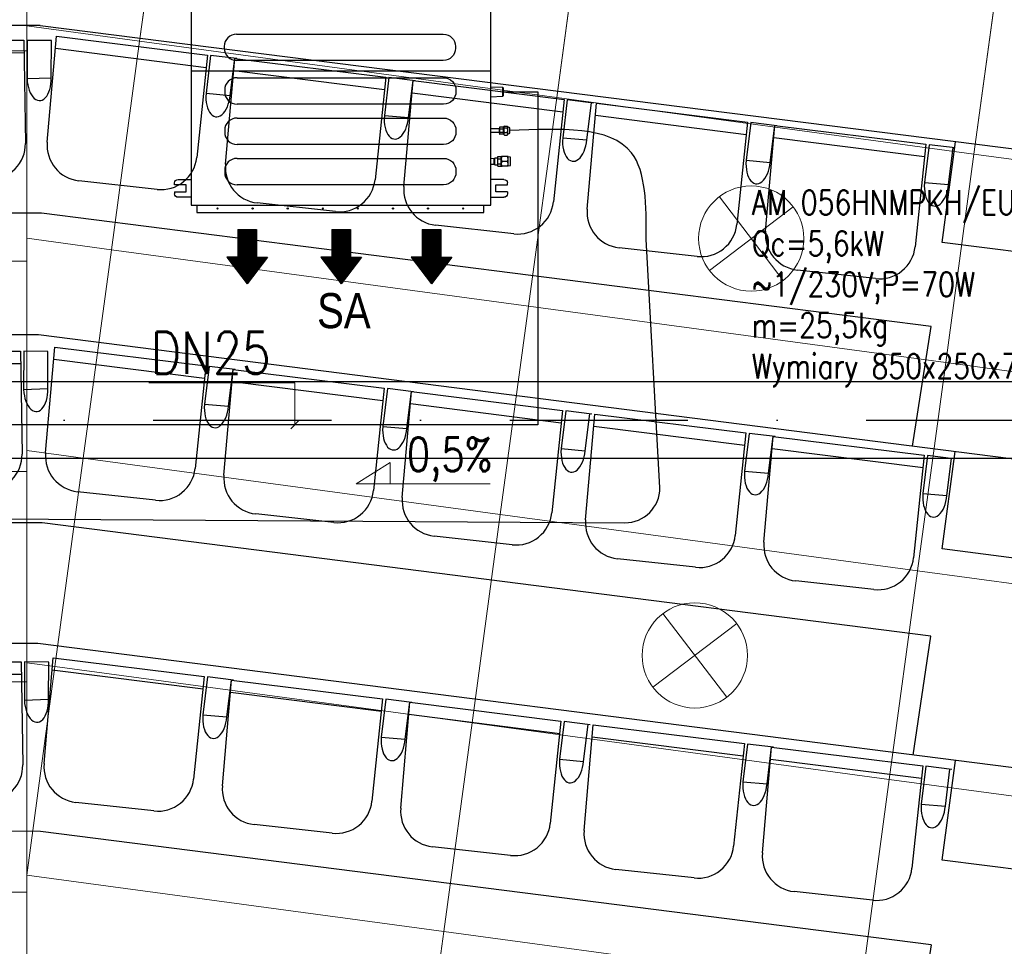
# Model space of a CAD drawing. Header units: millimetres. Extents: x -32221 to 212500, y 31663 to 93766.
# Tile 264 of 340: x 86252 to 89059, y 43241 to 45884. Entities that reach past the tile are written whole.
import ezdxf
from ezdxf.enums import TextEntityAlignment as Align

# ---------------------------------------------------------------- set-up
doc = ezdxf.new("R2010")
doc.units = ezdxf.units.MM
doc.linetypes.add('DASHDOTX2', pattern=[50.8, 25.4, -12.7, 0, -12.7])
for name, color, linetype in [('DVM_INDOOR', 104, 'Continuous'), ('DVM_PIPE', 3, 'Continuous'), ('osie', 250, 'Continuous'), ('Sciany', 250, 'Continuous'), ('skropliny', 5, 'Continuous'), ('Wyposazenie', 250, 'Continuous')]:
    doc.layers.add(name, color=color, linetype=linetype)
for name, color, linetype, lineweight in [('kasetony', 42, 'Continuous', 5), ('lampy', 30, 'Continuous', 9), ('opis', 250, 'Continuous', 15)]:
    doc.layers.add(name, color=color, linetype=linetype, lineweight=lineweight)
doc.styles.get("Standard").update_dxf_attribs({"font": 'ARIALN.TTF'})

# ---------------------------------------------------------------- blocks, each defined once
blk = doc.blocks.new('Direction')
at = {"layer": 'DVM_INDOOR', "color": 1}
for p, q in [((-35, 693.8), (35, 693.8)), ((-35, 693.8), (-35, 588.8)), ((35, 693.8), (35, 588.8)), ((-35, 588.8), (-77, 588.8)), ((-77, 588.8), (0, 487.3)), ((77, 588.8), (0, 487.3)), ((35, 588.8), (77, 588.8))]:
    blk.add_line(p, q, dxfattribs=at)
blk = doc.blocks.new('ID_D_G_D_1_T')
at = {"layer": 'DVM_INDOOR'}
h = blk.add_hatch(dxfattribs=at)
h.set_pattern_fill('ANSI31', color=1, scale=0.75)
h.set_pattern_definition([(45, (-97.4602, 125.541), (-1.683798, 1.683798), [])])
h.paths.add_polyline_path([(-265.5, 522.6), (-207.8, 598.7), (-239.3, 598.7), (-239.3, 677.4), (-291.8, 677.4), (-291.8, 598.7), (-323.3, 598.7)])
h = blk.add_hatch(dxfattribs=at)
h.set_pattern_fill('ANSI31', color=1, scale=0.75)
h.set_pattern_definition([(45, (2.5398, 125.541), (-1.683798, 1.683798), [])])
h.paths.add_polyline_path([(2.5, 522.6), (60.3, 598.7), (28.8, 598.7), (28.8, 677.4), (-23.7, 677.4), (-23.7, 598.7), (-55.2, 598.7)])
h = blk.add_hatch(dxfattribs=at)
h.set_pattern_fill('ANSI31', color=1, scale=0.75)
h.set_pattern_definition([(45, (102.5398, 125.541), (-1.683798, 1.683798), [])])
h.paths.add_polyline_path([(260.1, 522.6), (317.8, 598.7), (286.3, 598.7), (286.3, 677.4), (233.8, 677.4), (233.8, 598.7), (202.3, 598.7)])
h = blk.add_hatch(dxfattribs=at)
h.set_pattern_fill('ANSI31', color=1, scale=0.75)
h.set_pattern_definition([(45, (-97.4602, -971.7816), (-1.683798, 1.683798), [])])
h.paths.add_polyline_path([(-265.5, -574.8), (-207.8, -498.6), (-239.3, -498.6), (-239.3, -419.9), (-291.8, -419.9), (-291.8, -498.6), (-323.3, -498.6)])
h = blk.add_hatch(dxfattribs=at)
h.set_pattern_fill('ANSI31', color=1, scale=0.75)
h.set_pattern_definition([(45, (2.5398, -971.7816), (-1.683798, 1.683798), [])])
h.paths.add_polyline_path([(2.5, -574.8), (60.3, -498.6), (28.8, -498.6), (28.8, -419.9), (-23.7, -419.9), (-23.7, -498.6), (-55.2, -498.6)])
h = blk.add_hatch(dxfattribs=at)
h.set_pattern_fill('ANSI31', color=1, scale=0.75)
h.set_pattern_definition([(45, (102.5398, -971.7816), (-1.683798, 1.683798), [])])
h.paths.add_polyline_path([(260.1, -574.8), (317.8, -498.6), (286.3, -498.6), (286.3, -419.9), (233.8, -419.9), (233.8, -498.6), (202.3, -498.6)])
at = {"layer": 'DVM_INDOOR', "color": 0}
for p, q in [((409, 371), (-408.6, 371)), ((-408.6, 371), (-408.6, 349.2)), ((409, 349.2), (409, 371)), ((-424.9, 349.2), (-424.9, -350.8)), ((429, 349.2), (-424.9, 349.2)), ((429, 275.6), (429, 349.2)), ((-472.2, 311.1), (-472.2, 316.6)), ((-439.2, 311.1), (-472.2, 311.1)), ((-462.2, 326.6), (-424.9, 326.6)), ((-439.2, 291.1), (-439.2, 311.1)), ((466.4, 326.6), (429, 326.6)), ((443.3, 291.1), (443.3, 311.1)), ((443.3, 311.1), (476.4, 311.1)), ((476.4, 311.1), (476.4, 316.6)), ((-472.2, 291.1), (-472.2, 285.6)), ((-472.2, 291.1), (-439.2, 291.1)), ((-295.6, 296.3), (293.4, 296.3)), ((473.4, 291.1), (443.3, 291.1)), ((476.4, 291.1), (473.4, 291.1)), ((476.4, 291.1), (476.4, 285.6)), ((-424.9, 275.6), (-462.2, 275.6)), ((-330.7, 261.2), (-330.7, 256.2)), ((328.5, 261.2), (328.5, 256.2)), ((429, -350.8), (429, 275.6)), ((429, 275.6), (466.4, 275.6)), ((293.4, 221.1), (-295.6, 221.1)), ((-295.6, 137.3), (293.4, 137.3)), ((-330.7, 102.2), (-330.7, 97.2)), ((328.5, 102.2), (328.5, 97.2)), ((293.4, 62.1), (-295.6, 62.1)), ((429, 31.3), (-424.9, 31.3)), ((-294.4, 12.9), (294.6, 12.9)), ((-329.5, -22.2), (-329.5, -27.2)), ((329.8, -22.2), (329.8, -27.2)), ((462.8, -14.8), (429, -13.6)), ((462.8, -14.8), (462.8, -27.3)), ((462.8, -27.3), (462.8, -39.9)), ((463.8, -15.8), (463.8, -38.9)), ((429, -41.1), (462.8, -39.9)), ((294.6, -62.3), (-294.4, -62.3)), ((-294.4, -102.1), (294.6, -102.1)), ((-329.5, -137.2), (-329.5, -142.2)), ((329.8, -137.2), (329.8, -142.2)), ((453.4, -133.2), (429, -133)), ((453.4, -130.3), (453.4, -130.8)), ((453.4, -137.4), (453.4, -130.8)), ((453.4, -137.4), (453.4, -130.8)), ((453.4, -142.7), (453.4, -133.2)), ((453.4, -142.7), (453.4, -133.2)), ((453.4, -142.7), (453.4, -133.2)), ((453.4, -137.4), (453.4, -138.4)), ((453.4, -145), (453.4, -138.4)), ((465.4, -128.1), (454.7, -128.1)), ((454.7, -133), (465.4, -133)), ((466.8, -126), (465.4, -127.4)), ((465.4, -128.2), (465.4, -127.4)), ((465.4, -148.4), (465.4, -128.2)), ((467.6, -125.3), (475.7, -125.3)), ((467.6, -130.2), (475.7, -130.2)), ((477.9, -127.4), (476.5, -126)), ((483.4, -130.4), (477.9, -127.4)), ((477.9, -128.2), (477.9, -127.4)), ((477.9, -148.4), (477.9, -128.2)), ((483.4, -145.4), (483.4, -130.4)), ((429, -142.7), (453.4, -142.7)), ((429, -142.7), (453.4, -142.7)), ((453.4, -145), (453.4, -145.5)), ((465.4, -142.8), (454.7, -142.8)), ((465.4, -147.7), (454.7, -147.7)), ((465.4, -148.4), (466.8, -149.8)), ((467.6, -142.8), (475.7, -142.8)), ((467.6, -150.5), (475.7, -150.5)), ((476.5, -149.8), (477.9, -148.4)), ((477.9, -148.4), (483.4, -145.4)), ((294.6, -177.3), (-294.4, -177.3)), ((-294.4, -217.1), (294.6, -217.1)), ((438.3, -218), (429, -217.9)), ((440.3, -216.4), (438.3, -218)), ((438.3, -225.9), (438.3, -218)), ((438.3, -233.9), (438.3, -218)), ((448.6, -216.4), (440.3, -216.4)), ((440.3, -235.4), (440.3, -216.4)), ((448.6, -218.9), (448.6, -212)), ((448.6, -212), (458.6, -212)), ((458.6, -218.9), (448.6, -218.9)), ((448.6, -232.8), (448.6, -218.9)), ((458.6, -212), (458.6, -218.9)), ((458.9, -216.3), (458.6, -216.3)), ((458.6, -218.9), (458.6, -232.8)), ((459.4, -212.2), (458.9, -212.7)), ((458.9, -238.7), (458.9, -212.7)), ((476.3, -212.2), (461.5, -212.2)), ((476.3, -212.2), (461.5, -212.2)), ((478.9, -212.7), (478.4, -212.2)), ((484.9, -213.7), (478.9, -212.7)), ((478.9, -238.7), (478.9, -212.7)), ((484.9, -237.7), (484.9, -213.7)), ((-329.5, -252.2), (-329.5, -257.2)), ((329.8, -252.2), (329.8, -257.2)), ((429, -233.9), (438.3, -233.9)), ((429, -233.9), (438.3, -233.9)), ((438.3, -233.9), (438.3, -225.9)), ((438.3, -233.9), (440.3, -235.4)), ((440.3, -235.4), (448.6, -235.4)), ((448.6, -232.8), (458.6, -232.8)), ((448.6, -239.7), (448.6, -232.8)), ((448.6, -239.7), (458.6, -239.7)), ((458.6, -232.8), (458.6, -239.7)), ((458.6, -235.3), (458.9, -235.3)), ((458.9, -238.7), (459.4, -239.2)), ((476.3, -225.7), (461.5, -225.7)), ((476.3, -239.2), (461.5, -239.2)), ((478.4, -239.2), (478.9, -238.7)), ((478.9, -238.7), (484.9, -237.7)), ((-462.2, -277.2), (-424.9, -277.2)), ((466.4, -277.2), (429, -277.2)), ((-472.2, -292.7), (-472.2, -287.2)), ((-439.2, -292.7), (-472.2, -292.7)), ((-439.2, -312.7), (-439.2, -292.7)), ((294.6, -292.3), (-294.4, -292.3)), ((443.3, -312.7), (443.3, -292.7)), ((443.3, -292.7), (476.4, -292.7)), ((476.4, -292.7), (476.4, -287.2)), ((-472.2, -312.7), (-472.2, -318.2)), ((-472.2, -312.7), (-439.2, -312.7)), ((-424.9, -328.2), (-462.2, -328.2)), ((429, -328.2), (466.4, -328.2)), ((473.4, -312.7), (443.3, -312.7)), ((476.4, -312.7), (473.4, -312.7)), ((476.4, -312.7), (476.4, -318.2)), ((-424.9, -350.8), (429, -350.8)), ((-408.6, -350.8), (-408.6, -371)), ((409, -371), (409, -351.3)), ((-408.6, -371), (-408.1, -371)), ((-408.1, -371), (409, -371))]:
    blk.add_line(p, q, dxfattribs=at)
for centre in [(-349.9, 358.4), (-249.9, 358.4), (-149.9, 358.4), (-49.9, 358.4), (50.1, 358.4), (150.1, 358.4), (250.1, 358.4), (350.1, 358.4), (-349.9, -360), (-249.9, -360), (-149.9, -360), (-49.9, -360), (50.1, -360), (150.1, -360), (250.1, -360), (350.1, -360)]:
    blk.add_circle(centre, 1.6, dxfattribs=at)
at = {"layer": 'DVM_INDOOR', "color": 0, "extrusion": (0, 0, -1)}
for centre, radius, start, end in [((462.2, 316.6), 10, 0, 90), ((-466.4, 316.6), 10, 90, 180), ((462.2, 285.6), 10, 270, 0), ((-293.4, 261.2), 35.1, 90, 180), ((-466.4, 285.6), 10, 180, 270), ((-293.4, 256.2), 35.1, 180, 270), ((-293.4, 102.2), 35.1, 90, 180), ((-293.4, 97.2), 35.1, 180, 270), ((-294.6, -22.2), 35.1, 90, 180), ((-294.6, -27.2), 35.1, 180, 270), ((-294.6, -137.2), 35.1, 90, 180), ((-294.6, -142.2), 35.1, 180, 270), ((-294.6, -252.2), 35.1, 90, 180), ((462.2, -287.2), 10, 0, 90), ((-294.6, -257.2), 35.1, 180, 270), ((-466.4, -287.2), 10, 90, 180), ((462.2, -318.2), 10, 270, 0), ((-466.4, -318.2), 10, 180, 270), ((-409.5, -351.3), 0.5, 360, 90)]:
    blk.add_arc(centre, radius, start, end, dxfattribs=at)
at = {"layer": 'DVM_INDOOR', "color": 0}
for centre, radius, start, end in [((-295.6, 261.2), 35.1, 90, 180), ((-295.6, 256.2), 35.1, 180, 270), ((-295.6, 102.2), 35.1, 90, 180), ((-295.6, 97.2), 35.1, 180, 270), ((-294.4, -22.2), 35.1, 90, 180), ((-294.4, -27.2), 35.1, 180, 270), ((462.8, -15.8), 1, 0, 88.2), ((462.8, -38.9), 1, 271.8, 0), ((-294.4, -137.2), 35.1, 90, 180), ((-294.4, -142.2), 35.1, 180, 270), ((-294.4, -252.2), 35.1, 90, 180), ((-294.4, -257.2), 35.1, 180, 270)]:
    blk.add_arc(centre, radius, start, end, dxfattribs=at)
for points, knots in [([(454.7, -128.1), (454.7, -128.1), (454.6, -128.1), (454.4, -128.1), (454, -128.3), (453.7, -128.5), (453.6, -128.8), (453.5, -129.1), (453.4, -129.4), (453.4, -129.8), (453.4, -130.1), (453.4, -130.3)], [0, 0, 0, 0, 0.000013, 0.069041, 0.139275, 0.284826, 0.389711, 0.496275, 0.619531, 0.743075, 1, 1, 1, 1]), ([(453.4, -130.8), (453.4, -131), (453.4, -131.3), (453.4, -131.7), (453.5, -132), (453.6, -132.3), (453.8, -132.6), (454.1, -132.9), (454.4, -133), (454.6, -133), (454.7, -133), (454.7, -133)], [0, 0, 0, 0, 0.239182, 0.362776, 0.485496, 0.613466, 0.749358, 0.877858, 0.939112, 0.970034, 1, 1, 1, 1]), ([(454.7, -133), (454.7, -133), (454.6, -133), (454.4, -133.1), (454.1, -133.3), (453.8, -133.8), (453.6, -134.3), (453.5, -134.9), (453.4, -135.6), (453.4, -136.4), (453.4, -137), (453.4, -137.4)], [0, 0, 0, 0, 0.029886, 0.060825, 0.121941, 0.2487, 0.371948, 0.49607, 0.618809, 0.742992, 1, 1, 1, 1]), ([(453.4, -138.4), (453.4, -138.8), (453.4, -139.4), (453.4, -140.2), (453.5, -140.8), (453.6, -141.5), (453.8, -142.1), (454.1, -142.5), (454.4, -142.8), (454.6, -142.8), (454.7, -142.8), (454.7, -142.8)], [0, 0, 0, 0, 0.239, 0.36254, 0.485088, 0.61328, 0.74929, 0.877829, 0.939097, 0.970051, 1, 1, 1, 1]), ([(467.6, -125.3), (466.6, -126.1), (465.9, -126.9), (465.9, -128.6), (466.6, -129.4), (467.6, -130.2)], [0, 0, 0, 0, 0.5, 0.5, 1, 1, 1, 1]), ([(467.6, -130.2), (467.1, -131.2), (466.7, -132.2), (466.1, -134.3), (465.9, -135.4), (465.9, -138.7), (466.6, -140.8), (467.6, -142.8)], [0, 0, 0, 0, 0.25, 0.25, 0.5, 0.5, 1, 1, 1, 1]), ([(475.7, -130.2), (476.7, -129.4), (477.4, -128.6), (477.4, -126.9), (476.7, -126.1), (475.7, -125.3)], [0, 0, 0, 0, 0.5, 0.5, 1, 1, 1, 1]), ([(475.7, -142.8), (476.2, -141.8), (476.6, -140.8), (477.2, -138.7), (477.4, -137.6), (477.4, -134.3), (476.7, -132.2), (475.7, -130.2)], [0, 0, 0, 0, 0.25, 0.25, 0.5, 0.5, 1, 1, 1, 1]), ([(454.7, -142.8), (454.6, -142.8), (454.5, -142.8), (454.3, -142.9), (454, -143), (453.7, -143.3), (453.6, -143.5), (453.5, -143.8), (453.4, -144.1), (453.4, -144.5), (453.4, -144.8), (453.4, -145)], [0, 0, 0, 0, 0.033947, 0.069512, 0.139705, 0.28517, 0.390004, 0.496517, 0.619714, 0.743198, 1, 1, 1, 1]), ([(453.4, -145.5), (453.4, -145.7), (453.4, -146), (453.4, -146.4), (453.5, -146.7), (453.6, -147.1), (453.8, -147.4), (454.1, -147.6), (454.4, -147.7), (454.6, -147.7), (454.7, -147.7), (454.7, -147.7)], [0, 0, 0, 0, 0.239181, 0.362773, 0.485493, 0.613462, 0.749353, 0.877854, 0.939109, 0.970033, 1, 1, 1, 1]), ([(467.6, -142.8), (467.1, -143.4), (466.7, -144), (466.1, -145.3), (465.9, -146), (465.9, -148), (466.6, -149.3), (467.6, -150.5)], [0, 0, 0, 0, 0.25, 0.25, 0.5, 0.5, 1, 1, 1, 1]), ([(475.7, -150.5), (476.2, -149.9), (476.6, -149.3), (477.2, -148), (477.4, -147.3), (477.4, -145.3), (476.7, -144), (475.7, -142.8)], [0, 0, 0, 0, 0.25, 0.25, 0.5, 0.5, 1, 1, 1, 1]), ([(461.5, -212.2), (461.4, -212.2), (461.2, -212.2), (460.9, -212.2), (460.8, -212.2), (460.6, -212.2), (460.6, -212.2), (460.4, -212.2), (460.3, -212.2), (460.1, -212.2), (459.8, -212.2), (459.7, -212.2), (459.5, -212.2), (459.5, -212.2), (459.5, -212.2), (459.4, -212.2), (459.4, -212.2), (459.4, -212.2), (459.4, -212.2), (459.4, -212.2)], [0, 0, 0, 0, 0.125462, 0.125462, 0.250924, 0.250924, 0.313655, 0.313655, 0.376386, 0.501849, 0.501849, 0.752773, 0.752773, 0.878235, 0.878235, 0.940966, 0.972332, 0.972332, 1, 1, 1, 1]), ([(461.5, -225.7), (460.9, -224.7), (460.4, -223.6), (459.7, -221.4), (459.4, -220.2), (459.4, -216.6), (460.3, -214.4), (461.5, -212.2)], [0, 0, 0, 0, 0.25, 0.25, 0.5, 0.5, 1, 1, 1, 1]), ([(460.1, -212.2), (460.2, -212.2), (460.2, -212.2), (460.4, -212.2), (460.4, -212.2), (460.4, -212.2), (460.5, -212.2), (460.6, -212.2), (460.8, -212.2), (460.9, -212.2), (461.2, -212.2), (461.4, -212.2), (461.5, -212.2)], [0, 0, 0, 0, 0.181781, 0.181781, 0.249966, 0.249966, 0.318151, 0.454521, 0.454521, 0.72726, 0.72726, 1, 1, 1, 1]), ([(476.3, -225.7), (477, -224.7), (477.5, -223.6), (478.2, -221.4), (478.4, -220.2), (478.4, -216.6), (477.6, -214.4), (476.3, -212.2)], [0, 0, 0, 0, 0.25, 0.25, 0.5, 0.5, 1, 1, 1, 1]), ([(476.3, -212.2), (476.5, -212.2), (476.6, -212.2), (476.9, -212.2), (477.1, -212.2), (477.2, -212.2), (477.3, -212.2), (477.4, -212.2), (477.6, -212.2), (477.8, -212.2), (478, -212.2), (478.2, -212.2), (478.3, -212.2), (478.4, -212.2), (478.4, -212.2), (478.4, -212.2), (478.4, -212.2), (478.4, -212.2), (478.4, -212.2), (478.4, -212.2), (478.4, -212.2), (478.4, -212.2), (478.3, -212.2), (478.2, -212.2), (478, -212.2), (477.8, -212.2), (477.7, -212.2), (477.5, -212.2), (477.5, -212.2), (477.4, -212.2), (477.3, -212.2), (477.2, -212.2), (477.1, -212.2), (476.9, -212.2), (476.6, -212.2), (476.5, -212.2), (476.3, -212.2)], [0, 0, 0, 0, 0.0625, 0.0625, 0.125, 0.125, 0.15625, 0.15625, 0.1875, 0.25, 0.25, 0.375, 0.375, 0.4375, 0.4375, 0.46875, 0.484375, 0.484375, 0.5, 0.5, 0.5625, 0.5625, 0.625, 0.625, 0.75, 0.75, 0.8125, 0.8125, 0.828125, 0.828125, 0.84375, 0.875, 0.875, 0.9375, 0.9375, 1, 1, 1, 1]), ([(461.5, -239.2), (460.9, -238.2), (460.4, -237.1), (459.7, -234.9), (459.4, -233.7), (459.4, -230.1), (460.3, -227.9), (461.5, -225.7)], [0, 0, 0, 0, 0.25, 0.25, 0.5, 0.5, 1, 1, 1, 1]), ([(459.4, -239.2), (459.4, -239.2), (459.4, -239.2), (459.4, -239.2), (459.4, -239.2), (459.5, -239.2), (459.5, -239.2), (459.5, -239.2), (459.7, -239.2), (459.8, -239.2), (460.1, -239.2), (460.3, -239.2), (460.4, -239.2), (460.6, -239.2), (460.6, -239.2), (460.8, -239.2), (460.9, -239.2), (461.2, -239.2), (461.4, -239.2), (461.5, -239.2)], [0, 0, 0, 0, 0.027668, 0.027668, 0.059034, 0.121765, 0.121765, 0.247227, 0.247227, 0.498151, 0.498151, 0.623614, 0.686345, 0.686345, 0.749076, 0.749076, 0.874538, 0.874538, 1, 1, 1, 1]), ([(476.3, -239.2), (477, -238.2), (477.5, -237.1), (478.2, -234.9), (478.4, -233.7), (478.4, -230.1), (477.6, -227.9), (476.3, -225.7)], [0, 0, 0, 0, 0.25, 0.25, 0.5, 0.5, 1, 1, 1, 1]), ([(478.4, -239.2), (478.4, -239.2), (478.4, -239.2), (478.4, -239.2), (478.4, -239.2), (478.4, -239.2), (478.4, -239.2), (478.3, -239.2), (478.2, -239.2), (478, -239.2), (477.8, -239.2), (477.6, -239.2), (477.4, -239.2), (477.3, -239.2), (477.2, -239.2), (477.1, -239.2), (476.9, -239.2), (476.6, -239.2), (476.5, -239.2), (476.3, -239.2)], [0, 0, 0, 0, 0.027668, 0.027668, 0.059034, 0.121765, 0.121765, 0.247227, 0.247227, 0.498151, 0.498151, 0.623614, 0.686345, 0.686345, 0.749076, 0.749076, 0.874538, 0.874538, 1, 1, 1, 1])]:
    blk.add_open_spline(points, degree=3, knots=knots, dxfattribs=at)
for points in [[(467.6, -150.5), (467.3, -150.3), (467, -150), (466.8, -149.8)], [(476.5, -149.8), (476.3, -150), (476, -150.3), (475.7, -150.5)]]:
    blk.add_open_spline(points, degree=3, dxfattribs=at)
at = {"layer": 'DVM_INDOOR', "xscale": 0.75, "yscale": 0.75, "zscale": 0.75}
for p in [(-265.5, 157.1), (2.5, 157.1), (260.1, 157.1), (-265.5, -940.3), (2.5, -940.3), (260.1, -940.3)]:
    blk.add_blockref('Direction', p, dxfattribs=at)
at = {"layer": 'DVM_INDOOR', "color": 2}
for s, p in [('RA', (86.6, 365.9)), ('SA', (86.6, -731.4))]:
    blk.add_text(s, height=100, dxfattribs=at).set_placement(p, align=Align.BOTTOM_RIGHT)

msp = doc.modelspace()

# ---------------------------------------------------------------- linework, layer by layer
at = {"layer": 'DVM_PIPE'}
msp.add_lwpolyline([(83793.555, 44475.822), (87977.405, 44448.9, 0.41421356), (88077.405, 44548.9), (88038.213, 45257.891)], format="xyb", dxfattribs=at)
msp.add_spline([(88038.213, 45257.891), (87996.061, 45504.237), (87649.561, 45567.489)], degree=3, dxfattribs=at)
at = {"layer": 'kasetony'}
for p, q in [((86272.266, 45794.948), (86272.266, 46394.948)), ((86594.029, 45822.476), (86674.47, 46417.059)), ((86674.47, 46417.059), (86594.029, 45822.476)), ((87783.196, 45661.594), (87863.636, 46256.178)), ((87783.196, 45661.594), (87863.636, 46256.178)), ((87863.636, 46256.178), (87783.196, 45661.594)), ((88972.362, 45500.713), (89052.803, 46095.296)), ((88972.362, 45500.713), (89052.803, 46095.296)), ((89052.803, 46095.296), (88972.362, 45500.713)), ((86594.029, 45822.476), (86272.266, 45866.007)), ((86513.588, 45227.893), (86594.029, 45822.476)), ((86594.029, 45822.476), (86513.588, 45227.893)), ((86594.029, 45822.476), (87783.196, 45661.594)), ((87783.196, 45661.594), (86594.029, 45822.476)), ((85072.266, 45794.948), (86272.266, 45794.948)), ((86272.266, 45794.948), (85072.266, 45794.948)), ((86272.266, 45194.948), (86272.266, 45794.948)), ((87702.755, 45067.011), (87783.196, 45661.594)), ((87702.755, 45067.011), (87783.196, 45661.594)), ((87783.196, 45661.594), (87702.755, 45067.011)), ((87783.196, 45661.594), (88972.362, 45500.713)), ((88972.362, 45500.713), (87783.196, 45661.594)), ((88891.921, 44906.129), (88972.362, 45500.713)), ((88891.921, 44906.129), (88972.362, 45500.713)), ((88972.362, 45500.713), (88891.921, 44906.129)), ((88972.362, 45500.713), (90070.654, 45352.126)), ((90070.654, 45352.126), (88972.362, 45500.713)), ((86513.588, 45227.893), (86272.266, 45260.541)), ((86433.147, 44633.309), (86513.588, 45227.893)), ((86513.588, 45227.893), (86433.147, 44633.309)), ((87702.755, 45067.011), (86513.588, 45227.893)), ((86513.588, 45227.893), (87702.755, 45067.011)), ((87702.755, 45067.011), (86513.588, 45227.893)), ((85072.266, 45194.948), (86272.266, 45194.948)), ((86272.266, 45194.948), (85072.266, 45194.948)), ((86272.266, 44594.948), (86272.266, 45194.948)), ((87622.314, 44472.428), (87702.755, 45067.011)), ((87622.314, 44472.428), (87702.755, 45067.011)), ((87702.755, 45067.011), (87622.314, 44472.428)), ((88891.921, 44906.129), (87702.755, 45067.011)), ((87702.755, 45067.011), (88891.921, 44906.129)), ((88891.921, 44906.129), (87702.755, 45067.011)), ((88811.481, 44311.546), (88891.921, 44906.129)), ((88811.481, 44311.546), (88891.921, 44906.129)), ((88891.921, 44906.129), (88811.481, 44311.546)), ((89990.213, 44757.542), (88891.921, 44906.129)), ((88891.921, 44906.129), (89990.213, 44757.542)), ((89990.213, 44757.542), (88891.921, 44906.129)), ((86433.147, 44633.309), (86272.266, 44655.075)), ((86352.707, 44038.726), (86433.147, 44633.309)), ((86433.147, 44633.309), (86352.707, 44038.726)), ((86433.147, 44633.309), (87622.314, 44472.428)), ((87622.314, 44472.428), (86433.147, 44633.309)), ((85072.266, 44594.948), (86272.266, 44594.948)), ((86272.266, 44594.948), (85072.266, 44594.948)), ((86272.266, 43994.948), (86272.266, 44594.948)), ((87541.873, 43877.844), (87622.314, 44472.428)), ((87541.873, 43877.844), (87622.314, 44472.428)), ((87622.314, 44472.428), (87541.873, 43877.844)), ((87622.314, 44472.428), (88811.481, 44311.546)), ((88811.481, 44311.546), (87622.314, 44472.428)), ((88731.04, 43716.963), (88811.481, 44311.546)), ((88731.04, 43716.963), (88811.481, 44311.546)), ((88811.481, 44311.546), (88731.04, 43716.963)), ((88811.481, 44311.546), (89909.772, 44162.959)), ((89909.772, 44162.959), (88811.481, 44311.546)), ((86352.707, 44038.726), (86272.266, 44049.609)), ((86272.266, 43444.143), (86352.707, 44038.726)), ((86352.707, 44038.726), (86272.266, 43444.143)), ((87541.873, 43877.844), (86352.707, 44038.726)), ((86352.707, 44038.726), (87541.873, 43877.844)), ((87541.873, 43877.844), (86352.707, 44038.726)), ((85072.266, 43994.948), (86272.266, 43994.948)), ((86272.266, 43994.948), (85072.266, 43994.948)), ((86272.266, 43394.948), (86272.266, 43994.948)), ((87461.432, 43283.261), (87541.873, 43877.844)), ((87461.432, 43283.261), (87541.873, 43877.844)), ((87541.873, 43877.844), (87461.432, 43283.261)), ((88731.04, 43716.963), (87541.873, 43877.844)), ((87541.873, 43877.844), (88731.04, 43716.963)), ((88731.04, 43716.963), (87541.873, 43877.844)), ((88731.04, 43716.963), (88650.599, 43122.38)), ((89829.332, 43568.376), (88731.04, 43716.963)), ((88731.04, 43716.963), (89829.332, 43568.376)), ((89829.332, 43568.376), (88731.04, 43716.963)), ((86272.266, 43444.143), (87461.432, 43283.261)), ((87461.432, 43283.261), (86272.266, 43444.143)), ((87461.432, 43283.261), (86272.266, 43444.143)), ((85072.266, 43394.948), (86272.266, 43394.948)), ((86272.266, 43394.948), (85072.266, 43394.948)), ((86272.266, 42794.948), (86272.266, 43394.948)), ((87380.992, 42688.678), (87461.432, 43283.261)), ((87380.992, 42688.678), (87461.432, 43283.261)), ((87461.432, 43283.261), (87380.992, 42688.678)), ((88650.599, 43122.38), (87461.432, 43283.261)), ((88650.599, 43122.38), (87461.432, 43283.261))]:
    msp.add_line(p, q, dxfattribs=at)
at = {"layer": 'lampy'}
for p, q in [((88246.67, 45379.026), (88428.447, 45140.369)), ((88456.887, 45350.586), (88218.23, 45168.809)), ((88085.789, 44189.86), (88267.565, 43951.203)), ((88296.005, 44161.42), (88057.348, 43979.643))]:
    msp.add_line(p, q, dxfattribs=at)
for centre in [(88337.559, 45259.698), (88176.677, 44070.531)]:
    msp.add_circle(centre, 150, dxfattribs=at)
at = {"layer": 'opis'}
for p, q in [((86620.416, 44848.374), (87036.257, 44848.374)), ((87036.257, 44848.374), (87036.251, 44728.142)), ((87025.016, 44716.907), (87047.486, 44739.377)), ((87211.252, 44560.181), (87308.594, 44621.095)), ((87308.594, 44621.095), (87308.594, 44560.181)), ((87211.252, 44560.181), (87593.469, 44560.181))]:
    msp.add_line(p, q, dxfattribs=at)
at = {"layer": 'osie'}
for p, q in [((79520.497, 44851.817), (90153.501, 44851.817)), ((90123.794, 44631.817), (79520.322, 44631.817))]:
    msp.add_line(p, q, dxfattribs=at)
at = {"layer": 'osie', "linetype": 'DASHDOTX2', "ltscale": 20}
msp.add_line((79520.41, 44741.817), (90138.648, 44741.817), dxfattribs=at)
at = {"layer": 'Sciany'}
for p, q in [((86310.25, 45867.491), (79642.909, 45883.204)), ((86310.25, 45867.491), (90563.422, 45327.423)), ((88881.952, 45248.38), (88920.057, 45535.804)), ((90111.861, 45091.014), (88881.952, 45248.38)), ((86305.792, 44984.645), (79642.029, 45000.34)), ((90231.109, 44484.769), (86305.792, 44984.645)), ((88881.952, 44374.162), (88918.772, 44651.891)), ((89995.588, 44231.673), (88881.952, 44374.162)), ((86303.718, 44104.322), (79641.152, 44120.014)), ((90154.97, 43613.878), (86303.718, 44104.322)), ((88881.952, 43486.698), (88919.668, 43771.189)), ((89877.554, 43359.311), (88881.952, 43486.698))]:
    msp.add_line(p, q, dxfattribs=at)
at = {"layer": 'skropliny'}
for p, q in [((87628.988, 45678.096), (87728.988, 45678.096)), ((87728.988, 45678.096), (87728.988, 44728.096)), ((87728.988, 44728.096), (79783.935, 44728.49))]:
    msp.add_line(p, q, dxfattribs=at)
at = {"layer": 'Wyposazenie'}
for p, q in [((86330.648, 45534.954), (86356.898, 45836.852)), ((86356.898, 45836.852), (86787.583, 45783.134)), ((85830.329, 45827.252), (86264.346, 45825.06)), ((86264.346, 45825.06), (86268.65, 45531.242)), ((86273.411, 45825.015), (86273.257, 45716.307)), ((86342.579, 45824.665), (86273.411, 45825.015)), ((86342.043, 45718.529), (86342.579, 45824.665)), ((86354.081, 45802.522), (86783.898, 45747.963)), ((85831.609, 45792.83), (86264.864, 45789.7)), ((86787.583, 45783.134), (86756.964, 45490.884)), ((86796.579, 45782.012), (86783.516, 45674.092)), ((86796.579, 45782.012), (86783.516, 45674.092)), ((86870.833, 45772.751), (86796.579, 45782.012)), ((86838.965, 45471.553), (86865.216, 45773.452)), ((86852.079, 45668.131), (86865.216, 45773.452)), ((86865.216, 45773.452), (87295.901, 45719.734)), ((86273.257, 45716.307), (86342.043, 45718.529)), ((86862.398, 45739.121), (87292.216, 45684.562)), ((87295.901, 45719.734), (87265.282, 45427.483)), ((87304.897, 45718.612), (87291.834, 45610.691)), ((87304.897, 45718.612), (87291.834, 45610.691)), ((87379.151, 45709.35), (87304.897, 45718.612)), ((87347.283, 45408.152), (87373.533, 45710.051)), ((87360.397, 45604.73), (87373.533, 45710.051)), ((87373.533, 45710.051), (87804.218, 45656.333)), ((86783.516, 45674.092), (86852.079, 45668.131)), ((86783.516, 45674.092), (86852.079, 45668.131)), ((87370.716, 45675.72), (87800.533, 45621.161)), ((87804.218, 45656.333), (87773.6, 45364.082)), ((87813.214, 45655.211), (87800.151, 45547.291)), ((87813.214, 45655.211), (87800.151, 45547.291)), ((87887.469, 45645.949), (87813.214, 45655.211)), ((87868.714, 45541.329), (87881.851, 45646.65)), ((87870.016, 45343.734), (87896.266, 45645.632)), ((87896.266, 45645.632), (88326.951, 45591.915)), ((87291.834, 45610.691), (87360.397, 45604.73)), ((87291.834, 45610.691), (87360.397, 45604.73)), ((87893.449, 45611.302), (88323.266, 45556.743)), ((88326.951, 45591.915), (88296.333, 45299.664)), ((88335.947, 45590.793), (88322.884, 45482.872)), ((88335.947, 45590.793), (88322.884, 45482.872)), ((88410.201, 45581.531), (88335.947, 45590.793)), ((88378.333, 45280.333), (88404.584, 45582.232)), ((88391.447, 45476.911), (88404.584, 45582.232)), ((88404.584, 45582.232), (88835.269, 45528.514)), ((87800.151, 45547.291), (87868.714, 45541.329)), ((87800.151, 45547.291), (87868.714, 45541.329)), ((88401.767, 45547.901), (88831.584, 45493.342)), ((88835.269, 45528.514), (88804.65, 45236.263)), ((88844.265, 45527.392), (88831.202, 45419.472)), ((88844.265, 45527.392), (88831.202, 45419.472)), ((88918.519, 45518.13), (88844.265, 45527.392)), ((88899.765, 45413.51), (88912.901, 45518.831)), ((88322.884, 45482.872), (88391.447, 45476.911)), ((88322.884, 45482.872), (88391.447, 45476.911)), ((86644.087, 45399.92), (86421.292, 45424.482)), ((88831.202, 45419.472), (88899.765, 45413.51)), ((88831.202, 45419.472), (88899.765, 45413.51)), ((87152.404, 45336.519), (86929.61, 45361.082)), ((86314.651, 45331.849), (81120.569, 45344.083)), ((88850.26, 45008.948), (86314.651, 45331.849)), ((87660.722, 45273.119), (87437.928, 45297.681)), ((88183.455, 45208.7), (87960.66, 45233.262)), ((88691.772, 45145.3), (88468.978, 45169.862)), ((88797.029, 44667.394), (88850.26, 45008.948)), ((85820.698, 44940.428), (86254.715, 44938.236)), ((86254.715, 44938.236), (86259.019, 44644.417)), ((86263.781, 44938.19), (86263.626, 44829.482)), ((86332.948, 44937.841), (86263.781, 44938.19)), ((86326.169, 44648.103), (86352.419, 44950.002)), ((86332.412, 44831.705), (86332.948, 44937.841)), ((86352.419, 44950.002), (86783.104, 44896.284)), ((85821.978, 44906.006), (86255.233, 44902.875)), ((86349.602, 44915.671), (86779.419, 44861.112)), ((86783.104, 44896.284), (86752.486, 44604.033)), ((86792.1, 44895.162), (86779.037, 44787.242)), ((86792.1, 44895.162), (86779.037, 44787.242)), ((86866.354, 44885.9), (86792.1, 44895.162)), ((86834.487, 44584.703), (86860.737, 44886.601)), ((86847.6, 44781.28), (86860.737, 44886.601)), ((86860.737, 44886.601), (87291.422, 44832.883)), ((86857.92, 44852.271), (87287.737, 44797.712)), ((86263.626, 44829.482), (86332.412, 44831.705)), ((87291.422, 44832.883), (87260.803, 44540.633)), ((87300.418, 44831.761), (87287.355, 44723.841)), ((87300.418, 44831.761), (87287.355, 44723.841)), ((87374.672, 44822.5), (87300.418, 44831.761)), ((87342.804, 44521.302), (87369.054, 44823.2)), ((87355.918, 44717.879), (87369.054, 44823.2)), ((87369.054, 44823.2), (87799.739, 44769.482)), ((86779.037, 44787.242), (86847.6, 44781.28)), ((86779.037, 44787.242), (86847.6, 44781.28)), ((87366.237, 44788.87), (87796.055, 44734.311)), ((87799.739, 44769.482), (87769.121, 44477.232)), ((87808.735, 44768.36), (87795.673, 44660.44)), ((87808.735, 44768.36), (87795.673, 44660.44)), ((87882.99, 44759.099), (87808.735, 44768.36)), ((87864.236, 44654.479), (87877.372, 44759.8)), ((87865.537, 44456.883), (87891.787, 44758.782)), ((87891.787, 44758.782), (88322.472, 44705.064)), ((87287.355, 44723.841), (87355.918, 44717.879)), ((87287.355, 44723.841), (87355.918, 44717.879)), ((87888.97, 44724.451), (88318.787, 44669.892)), ((88322.472, 44705.064), (88291.854, 44412.813)), ((88331.468, 44703.942), (88318.405, 44596.022)), ((88331.468, 44703.942), (88318.405, 44596.022)), ((88405.723, 44694.681), (88331.468, 44703.942)), ((88373.855, 44393.483), (88400.105, 44695.381)), ((88386.969, 44590.06), (88400.105, 44695.381)), ((88400.105, 44695.381), (88830.79, 44641.663)), ((87795.673, 44660.44), (87864.236, 44654.479)), ((87795.673, 44660.44), (87864.236, 44654.479)), ((88397.288, 44661.051), (88827.105, 44606.492)), ((88830.79, 44641.663), (88800.171, 44349.413)), ((88839.786, 44640.541), (88826.723, 44532.621)), ((88839.786, 44640.541), (88826.723, 44532.621)), ((88914.04, 44631.28), (88839.786, 44640.541)), ((88895.286, 44526.659), (88908.422, 44631.981)), ((88318.405, 44596.022), (88386.969, 44590.06)), ((88318.405, 44596.022), (88386.969, 44590.06)), ((86639.608, 44513.07), (86416.814, 44537.632)), ((88826.723, 44532.621), (88895.286, 44526.659)), ((88826.723, 44532.621), (88895.286, 44526.659)), ((86316.027, 44448.529), (81120.666, 44460.766)), ((87147.925, 44449.669), (86925.131, 44474.231)), ((88849.243, 44125.933), (86316.027, 44448.529)), ((87656.243, 44386.268), (87433.449, 44410.83)), ((88178.976, 44321.85), (87956.182, 44346.412)), ((88687.294, 44258.449), (88464.499, 44283.011)), ((88799.056, 43786.549), (88849.243, 44125.933)), ((86321.694, 43761.981), (86347.944, 44063.879)), ((86347.944, 44063.879), (86778.629, 44010.161)), ((85822.835, 44054.272), (86256.852, 44052.08)), ((86256.852, 44052.08), (86261.156, 43758.261)), ((86265.917, 44052.034), (86265.763, 43943.326)), ((86335.085, 44051.685), (86265.917, 44052.034)), ((86334.549, 43945.549), (86335.085, 44051.685)), ((85824.115, 44019.85), (86257.37, 44016.719)), ((86345.127, 44029.549), (86774.944, 43974.99)), ((86778.629, 44010.161), (86748.011, 43717.911)), ((86787.625, 44009.039), (86774.562, 43901.119)), ((86787.625, 44009.039), (86774.562, 43901.119)), ((86861.879, 43999.778), (86787.625, 44009.039)), ((86830.011, 43698.58), (86856.262, 44000.478)), ((86843.125, 43895.157), (86856.262, 44000.478)), ((86856.262, 44000.478), (87286.947, 43946.761)), ((86853.445, 43966.148), (87283.262, 43911.589)), ((86265.763, 43943.326), (86334.549, 43945.549)), ((87286.947, 43946.761), (87256.328, 43654.51)), ((87295.943, 43945.639), (87282.88, 43837.718)), ((87295.943, 43945.639), (87282.88, 43837.718)), ((87370.197, 43936.377), (87295.943, 43945.639)), ((87338.329, 43635.179), (87364.579, 43937.078)), ((87351.443, 43831.757), (87364.579, 43937.078)), ((87364.579, 43937.078), (87795.264, 43883.36)), ((86774.562, 43901.119), (86843.125, 43895.157)), ((86774.562, 43901.119), (86843.125, 43895.157)), ((87361.762, 43902.747), (87791.579, 43848.188)), ((87795.264, 43883.36), (87764.646, 43591.109)), ((87804.26, 43882.238), (87791.197, 43774.318)), ((87804.26, 43882.238), (87791.197, 43774.318)), ((87878.515, 43872.976), (87804.26, 43882.238)), ((87859.761, 43768.356), (87872.897, 43873.677)), ((87861.062, 43570.761), (87887.312, 43872.659)), ((87887.312, 43872.659), (88317.997, 43818.941)), ((87282.88, 43837.718), (87351.443, 43831.757)), ((87282.88, 43837.718), (87351.443, 43831.757)), ((87884.495, 43838.329), (88314.312, 43783.77)), ((88317.997, 43818.941), (88287.379, 43526.691)), ((88326.993, 43817.819), (88313.93, 43709.899)), ((88326.993, 43817.819), (88313.93, 43709.899)), ((88401.247, 43808.558), (88326.993, 43817.819)), ((88369.38, 43507.36), (88395.63, 43809.259)), ((88382.493, 43703.938), (88395.63, 43809.259)), ((88395.63, 43809.259), (88826.315, 43755.541)), ((87791.197, 43774.318), (87859.761, 43768.356)), ((87791.197, 43774.318), (87859.761, 43768.356)), ((88392.813, 43774.928), (88822.63, 43720.369)), ((88826.315, 43755.541), (88795.696, 43463.29)), ((88835.311, 43754.419), (88822.248, 43646.498)), ((88835.311, 43754.419), (88822.248, 43646.498)), ((88909.565, 43745.157), (88835.311, 43754.419)), ((88890.811, 43640.537), (88903.947, 43745.858)), ((88313.93, 43709.899), (88382.493, 43703.938)), ((88313.93, 43709.899), (88382.493, 43703.938)), ((86635.133, 43626.947), (86412.338, 43651.509)), ((88822.248, 43646.498), (88890.811, 43640.537)), ((88822.248, 43646.498), (88890.811, 43640.537)), ((87143.45, 43563.546), (86920.656, 43588.108)), ((86311.576, 43568.656), (81114.095, 43580.897)), ((88850.126, 43245.38), (86311.576, 43568.656)), ((87651.768, 43500.146), (87428.974, 43524.708)), ((88174.501, 43435.727), (87951.707, 43460.289)), ((88682.818, 43372.327), (88460.024, 43396.889)), ((88850.126, 43245.38), (88799.275, 42903.581))]:
    msp.add_line(p, q, dxfattribs=at)
for centre, start, end in [((86166.429, 45529.744), 270.529054, 0.839276), ((86432.495, 45526.098), 175.030611, 263.708819), ((86655.289, 45501.536), 263.708819, 354.01904), ((86940.813, 45462.697), 175.030611, 263.708819), ((87163.607, 45438.135), 263.708819, 354.01904), ((87449.13, 45399.297), 175.030611, 263.708819), ((87671.925, 45374.735), 263.708819, 354.01904), ((87971.863, 45334.878), 175.030611, 263.708819), ((88194.657, 45310.316), 263.708819, 354.01904), ((88480.181, 45271.478), 175.030611, 263.708819), ((88702.975, 45246.916), 263.708819, 354.01904), ((86156.799, 44642.92), 270.529054, 0.839276), ((86428.016, 44639.248), 175.030611, 263.708819), ((86650.811, 44614.686), 263.708819, 354.01904), ((86936.334, 44575.847), 175.030611, 263.708819), ((87159.128, 44551.285), 263.708819, 354.01904), ((87444.651, 44512.446), 175.030611, 263.708819), ((87667.446, 44487.884), 263.708819, 354.01904), ((87967.384, 44448.028), 175.030611, 263.708819), ((88190.179, 44423.466), 263.708819, 354.01904), ((88475.702, 44384.627), 175.030611, 263.708819), ((88698.496, 44360.065), 263.708819, 354.01904), ((86158.935, 43756.764), 270.529054, 0.839276), ((86423.541, 43753.125), 175.030611, 263.708819), ((86646.335, 43728.563), 263.708819, 354.01904), ((86931.859, 43689.724), 175.030611, 263.708819), ((87154.653, 43665.162), 263.708819, 354.01904), ((87440.176, 43626.324), 175.030611, 263.708819), ((87662.971, 43601.762), 263.708819, 354.01904), ((87962.909, 43561.905), 175.030611, 263.708819), ((88185.704, 43537.343), 263.708819, 354.01904), ((88471.227, 43498.504), 175.030611, 263.708819), ((88694.021, 43473.942), 263.708819, 354.01904)]:
    msp.add_arc(centre, 102.232, start, end, dxfattribs=at)
for centre, major_axis in [((86307.65, 45717.418), (-2.082, 64.439)), ((86817.798, 45671.111), (5.585, 64.23)), ((86817.798, 45671.111), (5.585, 64.23)), ((87326.115, 45607.711), (5.585, 64.23)), ((87326.115, 45607.711), (5.585, 64.23)), ((87834.433, 45544.31), (5.585, 64.23)), ((87834.433, 45544.31), (5.585, 64.23)), ((88357.166, 45479.891), (5.585, 64.23)), ((88357.166, 45479.891), (5.585, 64.23)), ((88865.483, 45416.491), (5.585, 64.23)), ((88865.483, 45416.491), (5.585, 64.23)), ((86298.019, 44830.593), (-2.082, 64.439)), ((86813.319, 44784.261), (5.585, 64.23)), ((86813.319, 44784.261), (5.585, 64.23)), ((87321.636, 44720.86), (5.585, 64.23)), ((87321.636, 44720.86), (5.585, 64.23)), ((87829.954, 44657.459), (5.585, 64.23)), ((87829.954, 44657.459), (5.585, 64.23)), ((88352.687, 44593.041), (5.585, 64.23)), ((88352.687, 44593.041), (5.585, 64.23)), ((88861.005, 44529.64), (5.585, 64.23)), ((88861.005, 44529.64), (5.585, 64.23)), ((86300.156, 43944.437), (-2.082, 64.439)), ((86808.844, 43898.138), (5.585, 64.23)), ((86808.844, 43898.138), (5.585, 64.23)), ((87317.161, 43834.737), (5.585, 64.23)), ((87317.161, 43834.737), (5.585, 64.23)), ((87825.479, 43771.337), (5.585, 64.23)), ((87825.479, 43771.337), (5.585, 64.23)), ((88348.212, 43706.918), (5.585, 64.23)), ((88348.212, 43706.918), (5.585, 64.23)), ((88856.529, 43643.518), (5.585, 64.23)), ((88856.529, 43643.518), (5.585, 64.23))]:
    msp.add_ellipse(centre, major_axis=major_axis, ratio=0.53373009, start_param=1.44454642, end_param=4.71238898, dxfattribs=at)

# ---------------------------------------------------------------- block references
at = {"layer": 'DVM_INDOOR', "rotation": 359.9999999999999}
msp.add_blockref('ID_D_G_D_1_T', (87166.156, 45705.421), dxfattribs=at)

# ---------------------------------------------------------------- texts
at = {"layer": 'opis', "attachment_point": 1}
for s, insert, char_height, width in [('\\Fromans|c238;\\W0.8;AM 056HNMPKH/EU\\PQc=5,6kW\\P~1/230V;P=70W\\Pm=25,5kg\\PWymiary 850x250x700mm', (88339.565, 45397.465), 70, 957.90724), ('\\Fromans|c238;\\W0.8;DN25', (86626.269, 44993.992), 120, 248.87938), ('{\\Fromans|c238;\\W0.8;0,5%}', (87355.987, 44692.099), 96, 746.63813)]:
    msp.add_mtext(s, dxfattribs=dict(at, insert=insert, char_height=char_height, width=width))

doc.saveas('drawing.dxf')
